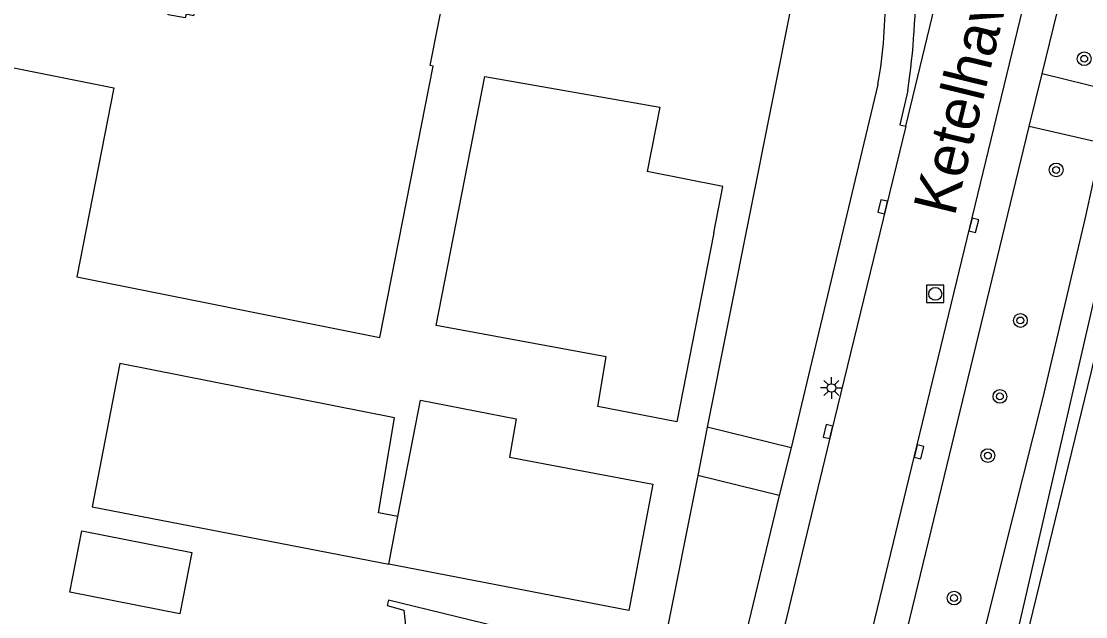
# Model space of a CAD drawing. Extents: x 125000 to 129004, y 397500 to 399008.
# Drawn here: x 127812 to 127874, y 398721.8 to 398756.5 of the extents above; entities that cross this region are included whole.
import ezdxf

# ---------------------------------------------------------------- set-up
doc = ezdxf.new("R2010")
doc.units = 0
for name, color, linetype in [('gg-afsc-erfafscheiding', 7, 'Continuous'), ('gg-afsc-hekwerk', 7, 'Continuous'), ('gg-anno-openbare ruimte label', 7, 'Continuous'), ('gg-bbg-bijgebouw', 7, 'Continuous'), ('gg-bbg-hoofdgebouw', 7, 'Continuous'), ('gg-bbg-overig bouwwerk', 7, 'Continuous'), ('gg-knt-verharding', 7, 'Continuous'), ('gg-knt-verharding nz', 7, 'Continuous'), ('gt-grn-groengrens', 7, 'Continuous'), ('gt-symb-boom', 7, 'Continuous'), ('gt-symb-kolk', 7, 'Continuous'), ('gt-symb-lichtmast', 7, 'Continuous'), ('gt-symb-rioolschacht', 7, 'Continuous')]:
    doc.layers.add(name, color=color, linetype=linetype)

# ---------------------------------------------------------------- blocks, each defined once
blk = doc.blocks.new('gt0-KOLK')
at = {"layer": 'gt-symb-kolk'}
blk.add_lwpolyline([(0, 0), (0.375, 0), (0.375, 0.4), (-0.375, 0.4), (-0.375, 0), (0, 0)], dxfattribs=at)
blk = doc.blocks.new('gt0-BOOM')
at = {"layer": 'gt-symb-boom'}
for radius in [0.4, 0.2]:
    blk.add_circle((0, 0), radius, dxfattribs=at)
blk = doc.blocks.new('gt0-LMAST')
at = {"layer": 'gt-symb-lichtmast'}
for p, q in [((-0.005, 0.246), (-0.005, 0.621)), ((-0.182, 0.173), (-0.447, 0.438)), ((0.172, 0.173), (0.437, 0.438)), ((-0.255, -0.004), (-0.63, -0.004)), ((-0.182, -0.181), (-0.447, -0.446)), ((-0.005, -0.254), (-0.005, -0.629)), ((0.437, -0.446), (0.172, -0.181)), ((0.245, -0.004), (0.62, -0.004))]:
    blk.add_line(p, q, dxfattribs=at)
blk.add_circle((-0.005, -0.004), 0.25, dxfattribs=at)
blk = doc.blocks.new('gt0-RS')
at = {"layer": 'gt-symb-rioolschacht'}
blk.add_lwpolyline([(-0.5, -0.5), (0.5, -0.5), (0.5, 0.5), (-0.5, 0.5)], close=True, dxfattribs=at)
blk.add_circle((0, 0), 0.375, dxfattribs=at)

msp = doc.modelspace()

# ---------------------------------------------------------------- linework, layer by layer
at = {"layer": 'gg-afsc-erfafscheiding'}
msp.add_lwpolyline([(127868.516, 398712.206), (127874.316, 398736.013), (127877.342, 398748.812)], dxfattribs=at)
at = {"layer": 'gg-afsc-hekwerk'}
for p, q in [((127858.243, 398764.364), (127851.975, 398732.846)), ((127851.975, 398732.846), (127851.416, 398730.035)), ((127851.416, 398730.035), (127849.405, 398719.919))]:
    msp.add_line(p, q, dxfattribs=at)
at = {"layer": 'gg-bbg-bijgebouw'}
msp.add_line((127833.426, 398724.874), (127833.963, 398727.654), dxfattribs=at)
for points in [[(127852.35, 398744.15), (127850.191, 398733.149), (127845.598, 398734.051), (127846.081, 398736.94), (127836.19, 398738.758), (127839.025, 398753.244), (127849.216, 398751.469), (127848.469, 398747.732)], [(127852.35, 398744.15), (127852.88, 398746.85), (127848.469, 398747.732)], [(127833.963, 398727.654), (127835.267, 398734.411), (127840.851, 398733.333), (127840.458, 398731.11), (127848.804, 398729.528), (127847.41, 398722.175), (127833.426, 398724.874)], [(127814.858, 398723.242), (127815.56, 398726.814), (127821.966, 398725.555), (127821.27, 398721.983), (127814.858, 398723.242)]]:
    msp.add_lwpolyline(points, dxfattribs=at)
at = {"layer": 'gg-bbg-hoofdgebouw'}
for points in [[(127806.78, 398762.36), (127805.34, 398754.99), (127817.43, 398752.6), (127815.27, 398741.6), (127832.91, 398738.07)], [(127832.91, 398738.07), (127836.007, 398753.854), (127835.834, 398753.888), (127836.797, 398758.699), (127823.003, 398761.374), (127822.054, 398756.787), (127821.63, 398756.874), (127821.577, 398756.667), (127820.58, 398756.844), (127820.818, 398758.075), (127820.621, 398758.116), (127820.919, 398759.593), (127819.523, 398759.857), (127819.753, 398760.919), (127817.874, 398761.277), (127817.777, 398760.767), (127817.191, 398760.908), (127817.073, 398760.314)], [(127846.059, 398719.703), (127833.408, 398722.777), (127833.331, 398722.474), (127834.315, 398722.193), (127834.608, 398719.372), (127832.514, 398714.747), (127831.506, 398714.969), (127831.468, 398714.801)]]:
    msp.add_lwpolyline(points, dxfattribs=at)
at = {"layer": 'gg-bbg-overig bouwwerk'}
msp.add_lwpolyline([(127833.963, 398727.654), (127832.838, 398727.871), (127833.761, 398733.385), (127817.772, 398736.545), (127816.162, 398728.205), (127833.426, 398724.874)], dxfattribs=at)
at = {"layer": 'gg-knt-verharding'}
for p, q in [((127863.524, 398750.359), (127866.987, 398764.749)), ((127871.468, 398753.411), (127873.487, 398761.643)), ((127870.717, 398750.349), (127871.468, 398753.411)), ((127875.815, 398752.345), (127871.468, 398753.411)), ((127861.911, 398752.786), (127856.857, 398731.644)), ((127850.844, 398668.367), (127870.717, 398750.349)), ((127874.938, 398749.369), (127870.717, 398750.349)), ((127856.857, 398731.644), (127851.975, 398732.846)), ((127856.164, 398728.873), (127851.416, 398730.035)), ((127856.164, 398728.873), (127853.5, 398717.861))]:
    msp.add_line(p, q, dxfattribs=at)
for points in [[(127848.695, 398668.081), (127857.877, 398705.8), (127871.723, 398762.9)], [(127863.642, 398752.442), (127863.193, 398750.439), (127863.524, 398750.359)], [(127863.524, 398750.359), (127859.194, 398732.545), (127856.084, 398719.661), (127846.447, 398680.134), (127843.247, 398666.911), (127841.667, 398660.577), (127841.268, 398658.973)]]:
    msp.add_lwpolyline(points, dxfattribs=at)
for centre, radius, start, end in [((127822.887, 398758.634), 41.223, 351.36104, 1.03274), ((127835.611, 398757.501), 26.72, 349.83594, 1.66822)]:
    msp.add_arc(centre, radius, start, end, dxfattribs=at)
at = {"layer": 'gg-knt-verharding nz'}
msp.add_line((127856.857, 398731.644), (127856.164, 398728.873), dxfattribs=at)
at = {"layer": 'gt-grn-groengrens'}
msp.add_lwpolyline([(127876.506, 398749.006), (127868.144, 398712.789), (127866.118, 398712.951), (127869.187, 398725.268), (127871.538, 398734.565), (127873.973, 398744.942), (127874.938, 398749.369)], dxfattribs=at)

# ---------------------------------------------------------------- block references
at = {"layer": 'gt-symb-boom'}
for p in [(127873.918, 398754.284), (127872.285, 398747.814), (127870.204, 398739.057), (127869.01, 398734.636), (127868.308, 398731.192), (127866.343, 398722.903)]:
    msp.add_blockref('gt0-BOOM', p, dxfattribs=at)
at = {"layer": 'gt-symb-kolk'}
for p, rotation in [((127862.382, 398745.626), 76.42956561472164), ((127867.298, 398744.642), -103.60370514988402), ((127859.194, 398732.545), 76.3043211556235), ((127864.108, 398731.462), -103.66240619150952)]:
    msp.add_blockref('gt0-KOLK', p, dxfattribs=dict(at, rotation=rotation))
at = {"layer": 'gt-symb-lichtmast'}
msp.add_blockref('gt0-LMAST', (127859.204, 398735.132), dxfattribs=at)
at = {"layer": 'gt-symb-rioolschacht'}
msp.add_blockref('gt0-RS', (127865.245, 398740.604), dxfattribs=at)

# ---------------------------------------------------------------- texts
at = {"layer": 'gg-anno-openbare ruimte label'}
msp.add_text('Ketelhavenstraat', height=2.5, rotation=76.3, dxfattribs=at).set_placement((127866.372, 398745.06))

doc.saveas('drawing.dxf')
